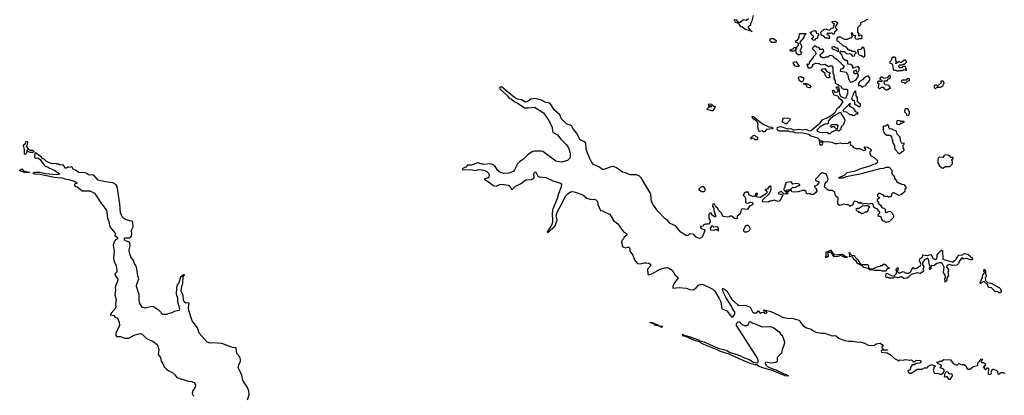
# Model space of a CAD drawing. Extents: x 2106670 to 2323771, y 35271 to 224896.
# Tile 407 of 419: x 2288239 to 2301086, y 188322 to 193230. Entities that reach past the tile are written whole.
import ezdxf

# ---------------------------------------------------------------- set-up
doc = ezdxf.new("R2010")
doc.units = 0

msp = doc.modelspace()

# ---------------------------------------------------------------- linework, layer by layer
at = {"layer": '0CON20XD'}
for points in [[(2297749, 193241), (2297720, 193220), (2297685, 193228), (2297645, 193198), (2297625, 193190), (2297610, 193200), (2297595, 193222), (2297565, 193230), (2297560, 193225), (2297575, 193198), (2297608, 193188), (2297645, 193142), (2297666, 193136), (2297710, 193105), (2297765, 193088), (2297780, 193090), (2297798, 193072), (2297780, 193090), (2297748, 193125), (2297748, 193142), (2297778, 193165), (2297780, 193185), (2297798, 193215), (2297812, 193285)], [(2299308, 193232), (2299285, 193230), (2299265, 193210), (2299217, 193193), (2299210, 193185), (2299208, 193162), (2299172, 193125), (2299170, 193065), (2299190, 193045), (2299182, 193038), (2299180, 193025), (2299195, 193020), (2299205, 193030), (2299218, 193028), (2299227, 193015), (2299225, 192980), (2299185, 192980), (2299175, 192972), (2299145, 192980), (2299140, 193005), (2299148, 193018), (2299122, 193022), (2299110, 193035), (2299105, 193060), (2299090, 193055), (2299100, 193005), (2299085, 192990), (2299065, 192988), (2299035, 192972), (2299005, 192972), (2298962, 192992), (2298955, 193000), (2298915, 193000), (2298900, 192985), (2298902, 192952), (2298918, 192948), (2298985, 192890), (2299015, 192880), (2299045, 192840), (2299055, 192840), (2299065, 192830), (2299085, 192830), (2299095, 192820), (2299127, 192817), (2299150, 192805), (2299148, 192792), (2299130, 192775), (2299128, 192752), (2299115, 192750), (2299088, 192778), (2299033, 192783), (2299005, 192810), (2298965, 192810), (2298955, 192820), (2298940, 192815), (2298940, 192795), (2298968, 192768), (2298980, 192725), (2299015, 192700), (2299025, 192700), (2299040, 192685), (2299042, 192652), (2299085, 192650), (2299110, 192625), (2299100, 192615), (2299105, 192600), (2299125, 192600), (2299132, 192608), (2299165, 192620), (2299178, 192618), (2299190, 192605), (2299190, 192565), (2299175, 192540), (2299162, 192542), (2299155, 192570), (2299120, 192555), (2299120, 192535), (2299145, 192522), (2299155, 192530), (2299168, 192528), (2299178, 192505), (2299177, 192485), (2299145, 192438), (2299095, 192412), (2299085, 192410), (2299077, 192417), (2299058, 192455), (2299050, 192505), (2299042, 192512), (2299038, 192528), (2299025, 192540), (2298950, 192555), (2298952, 192588), (2298978, 192592), (2298998, 192612), (2298998, 192628), (2298985, 192630), (2298915, 192700), (2298870, 192725), (2298860, 192735), (2298858, 192748), (2298842, 192758), (2298805, 192760), (2298785, 192740), (2298755, 192740), (2298735, 192730), (2298715, 192730), (2298705, 192740), (2298695, 192740), (2298680, 192765), (2298702, 192788), (2298720, 192795), (2298720, 192805), (2298730, 192815), (2298728, 192838), (2298715, 192850), (2298705, 192840), (2298685, 192840), (2298668, 192868), (2298635, 192870), (2298615, 192890), (2298580, 192855), (2298615, 192820), (2298630, 192785), (2298595, 192750), (2298592, 192735), (2298540, 192675), (2298538, 192652), (2298525, 192640), (2298515, 192650), (2298510, 192645), (2298525, 192600), (2298568, 192602), (2298590, 192625), (2298590, 192645), (2298625, 192660), (2298667, 192657), (2298695, 192640), (2298745, 192650), (2298795, 192620), (2298815, 192628), (2298837, 192627), (2298850, 192605), (2298850, 192525), (2298860, 192515), (2298862, 192492), (2298870, 192485), (2298860, 192475), (2298860, 192455), (2298880, 192435), (2298880, 192405), (2298892, 192392), (2298908, 192388), (2298922, 192372), (2298955, 192360), (2298970, 192330), (2298995, 192320), (2299035, 192320), (2299042, 192312), (2299042, 192265), (2299015, 192202), (2298972, 192212), (2298952, 192225), (2298940, 192255), (2298930, 192335), (2298918, 192348), (2298895, 192350), (2298890, 192345), (2298920, 192315), (2298909, 192281), (2298885, 192279), (2298865, 192302), (2298840, 192305), (2298848, 192268), (2298860, 192250), (2298913, 192233), (2298922, 192212), (2298955, 192188), (2298978, 192155), (2298926, 192084), (2298902, 192065), (2298873, 192015), (2298845, 191986)], [(2298795, 192980), (2298785, 192990), (2298755, 192990), (2298730, 193015), (2298702, 193022), (2298693, 193067), (2298735, 193108), (2298765, 193110), (2298775, 193100), (2298805, 193092), (2298833, 193117), (2298858, 193122), (2298860, 193155), (2298870, 193165), (2298840, 193195), (2298840, 193205), (2298885, 193212), (2298910, 193195), (2298910, 193185), (2298880, 193135), (2298882, 193122), (2298900, 193105), (2298900, 193095), (2298872, 193068), (2298865, 193040), (2298855, 193040), (2298835, 193058), (2298812, 193048), (2298775, 193050), (2298770, 193035), (2298798, 193028), (2298800, 193005), (2298810, 192995), (2298795, 192980)], [(2298105, 192930), (2298053, 192933), (2298034, 192944), (2298028, 192965), (2298045, 192982), (2298076, 192986), (2298108, 192958), (2298105, 192930)], [(2298425, 192770), (2298395, 192772), (2298375, 192790), (2298365, 192840), (2298345, 192820), (2298333, 192817), (2298295, 192820), (2298290, 192835), (2298338, 192852), (2298345, 192870), (2298360, 192865), (2298362, 192852), (2298378, 192852), (2298380, 192865), (2298400, 192895), (2298400, 192915), (2298385, 192930), (2298365, 192930), (2298360, 192955), (2298388, 192962), (2298410, 192995), (2298412, 193048), (2298495, 193050), (2298498, 193042), (2298470, 193015), (2298470, 192995), (2298420, 192935), (2298420, 192925), (2298437, 192907), (2298442, 192885), (2298440, 192865), (2298420, 192825), (2298440, 192795), (2298425, 192770)], [(2298605, 192960), (2298592, 192962), (2298570, 192985), (2298598, 193002), (2298598, 193018), (2298582, 193022), (2298572, 193032), (2298568, 193048), (2298550, 193065), (2298575, 193070), (2298585, 193080), (2298615, 193090), (2298630, 193075), (2298632, 193052), (2298660, 193045), (2298660, 193025), (2298648, 193012), (2298650, 192995), (2298638, 192982), (2298622, 192978), (2298605, 192960)], [(2298915, 192810), (2298898, 192828), (2298875, 192830), (2298850, 192845), (2298840, 192855), (2298840, 192875), (2298865, 192880), (2298892, 192862), (2298905, 192860), (2298920, 192845), (2298920, 192815), (2298915, 192810)], [(2299255, 192740), (2299268, 192755), (2299266, 192815), (2299256, 192856), (2299235, 192870), (2299208, 192842), (2299183, 192837), (2299172, 192828), (2299170, 192815), (2299178, 192808), (2299180, 192785), (2299192, 192772), (2299225, 192762), (2299255, 192740)], [(2299705, 192560), (2299715, 192568), (2299752, 192568), (2299775, 192580), (2299795, 192570), (2299808, 192572), (2299810, 192585), (2299800, 192595), (2299795, 192620), (2299765, 192620), (2299748, 192602), (2299725, 192600), (2299712, 192612), (2299710, 192625), (2299725, 192640), (2299755, 192640), (2299765, 192650), (2299785, 192650), (2299810, 192675), (2299810, 192685), (2299795, 192700), (2299778, 192702), (2299745, 192670), (2299725, 192670), (2299718, 192678), (2299705, 192680), (2299673, 192653), (2299670, 192665), (2299678, 192672), (2299680, 192685), (2299670, 192695), (2299670, 192725), (2299655, 192740), (2299635, 192740), (2299620, 192725), (2299610, 192695), (2299592, 192678), (2299590, 192665), (2299628, 192648), (2299630, 192595), (2299645, 192570), (2299675, 192570), (2299683, 192563), (2299705, 192560)], [(2298375, 192617), (2298361, 192621), (2298337, 192655), (2298332, 192665), (2298337, 192673), (2298365, 192682), (2298405, 192630), (2298405, 192620), (2298375, 192617)], [(2298805, 192470), (2298775, 192470), (2298762, 192482), (2298758, 192498), (2298750, 192505), (2298748, 192528), (2298700, 192565), (2298700, 192575), (2298712, 192588), (2298745, 192590), (2298772, 192552), (2298810, 192535), (2298808, 192522), (2298800, 192515), (2298800, 192495), (2298810, 192485), (2298805, 192470)], [(2298455, 192420), (2298435, 192420), (2298415, 192432), (2298400, 192475), (2298405, 192482), (2298428, 192488), (2298435, 192480), (2298458, 192478), (2298467, 192467), (2298468, 192445), (2298455, 192420)], [(2299235, 192350), (2299248, 192362), (2299279, 192371), (2299290, 192395), (2299318, 192422), (2299330, 192445), (2299330, 192465), (2299315, 192490), (2299295, 192490), (2299260, 192475), (2299238, 192442), (2299195, 192418), (2299188, 192405), (2299182, 192395), (2299185, 192370), (2299215, 192370), (2299220, 192355), (2299235, 192350)], [(2299555, 192310), (2299565, 192320), (2299575, 192320), (2299600, 192345), (2299578, 192368), (2299535, 192380), (2299523, 192393), (2299520, 192425), (2299525, 192430), (2299558, 192432), (2299568, 192442), (2299572, 192458), (2299588, 192462), (2299600, 192475), (2299595, 192500), (2299585, 192500), (2299558, 192472), (2299515, 192460), (2299495, 192480), (2299473, 192477), (2299460, 192465), (2299460, 192455), (2299472, 192442), (2299488, 192438), (2299488, 192422), (2299465, 192420), (2299455, 192430), (2299430, 192415), (2299432, 192402), (2299450, 192395), (2299440, 192345), (2299455, 192330), (2299468, 192332), (2299485, 192350), (2299505, 192350), (2299520, 192325), (2299555, 192310)], [(2299795, 192400), (2299822, 192428), (2299850, 192435), (2299848, 192458), (2299825, 192462), (2299805, 192440), (2299755, 192438), (2299742, 192428), (2299752, 192412), (2299775, 192410), (2299782, 192402), (2299795, 192400)], [(2298845, 191986), (2298788, 191952), (2298705, 191918), (2298677, 191873), (2298657, 191854), (2298576, 191785), (2298550, 191775), (2298535, 191776), (2298505, 191796), (2298455, 191786), (2298405, 191794), (2298336, 191786), (2298305, 191802), (2298265, 191799), (2298175, 191828), (2298145, 191826), (2298124, 191816), (2298118, 191805), (2298121, 191791), (2298147, 191777), (2298265, 191779), (2298295, 191764), (2298325, 191770), (2298355, 191758), (2298405, 191751), (2298446, 191754), (2298535, 191734), (2298563, 191713), (2298648, 191688), (2298670, 191665), (2298673, 191605), (2298695, 191592), (2298710, 191595), (2298720, 191615), (2298708, 191628), (2298692, 191632), (2298690, 191645), (2298695, 191650), (2298732, 191632), (2298775, 191637), (2298835, 191630), (2298875, 191612), (2298905, 191610), (2298945, 191622), (2298975, 191612), (2299015, 191617), (2299035, 191610), (2299058, 191622), (2299060, 191635), (2299085, 191636), (2299070, 191615), (2299085, 191592), (2299103, 191583), (2299118, 191558), (2299148, 191548), (2299195, 191548), (2299252, 191522), (2299267, 191523), (2299278, 191532), (2299258, 191565), (2299261, 191569), (2299299, 191565), (2299331, 191545), (2299352, 191525), (2299350, 191515), (2299330, 191505), (2299330, 191475), (2299340, 191465), (2299340, 191455), (2299389, 191429), (2299430, 191385), (2299430, 191365), (2299412, 191345), (2299367, 191333), (2299332, 191315), (2299223, 191287), (2299125, 191246), (2299031, 191229), (2298995, 191196), (2298922, 191162), (2298985, 191164), (2299012, 191178), (2299065, 191190), (2299225, 191221), (2299468, 191285), (2299512, 191288), (2299550, 191305), (2299585, 191302), (2299618, 191265), (2299620, 191215), (2299640, 191195), (2299652, 191172), (2299652, 191155), (2299680, 191125), (2299680, 191115), (2299725, 191090), (2299735, 191090), (2299745, 191080), (2299775, 191078), (2299800, 191045), (2299800, 191025), (2299790, 191015), (2299788, 190985), (2299773, 190967), (2299738, 190942), (2299715, 190933), (2299635, 190970), (2299620, 190955), (2299609, 190921), (2299585, 190910), (2299572, 190912), (2299565, 190920), (2299525, 190920), (2299505, 190940), (2299495, 190940), (2299465, 190960), (2299445, 190960), (2299432, 190948), (2299430, 190925), (2299445, 190910), (2299460, 190905), (2299428, 190875), (2299428, 190865), (2299450, 190845), (2299442, 190832), (2299472, 190805), (2299492, 190772), (2299517, 190767), (2299530, 190755), (2299530, 190725), (2299542, 190712), (2299557, 190713), (2299585, 190728), (2299600, 190725), (2299628, 190698), (2299630, 190685), (2299640, 190675), (2299640, 190645), (2299628, 190632), (2299587, 190593), (2299545, 190582), (2299517, 190597), (2299495, 190600), (2299478, 190648), (2299465, 190660), (2299445, 190660), (2299440, 190685), (2299460, 190705), (2299460, 190715), (2299442, 190732), (2299440, 190745), (2299425, 190760), (2299405, 190762), (2299382, 190782), (2299377, 190817), (2299367, 190827), (2299315, 190818), (2299285, 190828), (2299235, 190820), (2299215, 190840), (2299205, 190840), (2299195, 190830), (2299168, 190848), (2299135, 190860), (2299112, 190835), (2299110, 190805), (2299085, 190800), (2299075, 190790), (2299055, 190810), (2299025, 190810), (2298995, 190821), (2298935, 190800), (2298918, 190815), (2298913, 190835), (2298917, 190897), (2298885, 190930), (2298875, 190970), (2298845, 191000), (2298795, 191000), (2298775, 191010), (2298742, 191045), (2298750, 191090), (2298765, 191110), (2298778, 191122), (2298788, 191145), (2298768, 191205), (2298755, 191218), (2298715, 191230), (2298702, 191228), (2298622, 191145), (2298622, 191135), (2298634, 191124), (2298660, 191115), (2298670, 191105), (2298645, 191068), (2298610, 191055), (2298610, 191045), (2298630, 191025), (2298640, 190995), (2298626, 190974), (2298595, 190948), (2298568, 190948), (2298545, 190958), (2298525, 190952), (2298505, 190960), (2298500, 190985), (2298485, 190998), (2298454, 190996), (2298395, 190979), (2298355, 190977), (2298315, 190980), (2298308, 190998), (2298285, 191000), (2298265, 190980), (2298240, 190980), (2298240, 190995), (2298253, 191007), (2298282, 191008), (2298305, 191020), (2298325, 191040), (2298355, 191037), (2298405, 191062), (2298417, 191063), (2298420, 191075), (2298396, 191086), (2298375, 191089), (2298325, 191080), (2298305, 191110), (2298238, 191102), (2298230, 191095), (2298230, 191075), (2298222, 191065), (2298222, 191038), (2298210, 191025), (2298210, 191005), (2298232, 190982), (2298240, 190980), (2298242, 190972), (2298258, 190968), (2298260, 190955), (2298215, 190950), (2298177, 190987), (2298152, 190978), (2298138, 190965), (2298140, 190955), (2298185, 190950), (2298198, 190935), (2298156, 190865), (2298135, 190856), (2298085, 190870), (2298045, 190858), (2298025, 190858), (2298003, 190847), (2297930, 190850), (2297937, 190875), (2298016, 190954), (2298040, 190995), (2298043, 191025), (2298038, 191058), (2298012, 191045), (2297995, 191020), (2297960, 191005), (2297978, 190998), (2297987, 190987), (2297986, 190964), (2297905, 190908), (2297865, 190913), (2297840, 190925), (2297868, 190952), (2297865, 190960), (2297845, 190960), (2297830, 190925), (2297805, 190918), (2297752, 190942), (2297747, 190977), (2297713, 190977), (2297692, 190958), (2297682, 190948), (2297680, 190935), (2297700, 190915), (2297710, 190895), (2297710, 190845), (2297720, 190835), (2297735, 190832), (2297776, 190846), (2297795, 190840), (2297808, 190825), (2297790, 190805), (2297760, 190795), (2297735, 190750), (2297665, 190760), (2297653, 190747), (2297640, 190695), (2297615, 190670), (2297602, 190668), (2297600, 190635), (2297595, 190630), (2297565, 190632), (2297525, 190662), (2297505, 190662), (2297496, 190654), (2297475, 190651), (2297425, 190657), (2297415, 190663), (2297399, 190699), (2297362, 190735), (2297345, 190766), (2297322, 190785), (2297305, 190818), (2297285, 190822), (2297278, 190788), (2297297, 190767), (2297296, 190736), (2297310, 190705), (2297307, 190687), (2297322, 190665), (2297315, 190652), (2297303, 190653), (2297272, 190682), (2297265, 190700), (2297245, 190700), (2297230, 190685), (2297230, 190635), (2297250, 190605), (2297250, 190585), (2297225, 190560), (2297185, 190560), (2297178, 190552), (2297162, 190548), (2297158, 190532), (2297122, 190528), (2297120, 190515), (2297132, 190502), (2297168, 190488), (2297180, 190475), (2297145, 190388), (2297115, 190371), (2297095, 190374), (2297065, 190390), (2297035, 190423), (2296995, 190433), (2296975, 190428), (2296955, 190410), (2296930, 190410), (2296865, 190454), (2296797, 190537), (2296725, 190567), (2296687, 190617), (2296655, 190633), (2296565, 190726), (2296508, 190805), (2296484, 190854), (2296476, 190945), (2296467, 190967), (2296349, 191165), (2296327, 191187), (2296285, 191202), (2296205, 191203), (2296145, 191230), (2296105, 191236), (2296026, 191296), (2295987, 191313), (2295938, 191302), (2295865, 191272), (2295845, 191273), (2295795, 191308), (2295725, 191339), (2295704, 191365), (2295674, 191424), (2295629, 191535), (2295628, 191618), (2295614, 191634), (2295565, 191650), (2295551, 191661), (2295502, 191752), (2295456, 191806), (2295443, 191845), (2295375, 191867), (2295310, 191935), (2295286, 191986), (2295215, 192048), (2295160, 192135), (2295144, 192144), (2295105, 192146), (2295049, 192179), (2294962, 192202), (2294908, 192192), (2294859, 192155), (2294835, 192152), (2294791, 192181), (2294733, 192193), (2294695, 192215), (2294525, 192351), (2294500, 192345), (2294502, 192325), (2294603, 192233), (2294625, 192206), (2294655, 192193), (2294691, 192161), (2294742, 192135), (2294825, 192077), (2294874, 192076), (2294955, 192089), (2295075, 192014), (2295135, 191924), (2295188, 191825), (2295192, 191775), (2295200, 191755), (2295257, 191725), (2295298, 191668), (2295375, 191596), (2295401, 191555), (2295420, 191485), (2295422, 191448), (2295415, 191422), (2295388, 191392), (2295305, 191368), (2295235, 191380), (2295065, 191508), (2295045, 191514), (2294959, 191511), (2294934, 191506), (2294878, 191472), (2294814, 191406), (2294764, 191376), (2294733, 191347), (2294695, 191268), (2294678, 191245), (2294620, 191225), (2294555, 191221), (2294505, 191237), (2294479, 191259), (2294433, 191323), (2294409, 191339), (2294385, 191346), (2294285, 191339), (2294215, 191361), (2294131, 191329), (2294082, 191328), (2294058, 191302), (2294025, 191290), (2294012, 191275), (2294015, 191270), (2294125, 191273), (2294185, 191260), (2294235, 191271), (2294295, 191264), (2294332, 191245), (2294354, 191225), (2294363, 191195), (2294362, 191175), (2294352, 191165), (2294300, 191145), (2294364, 191105), (2294415, 191064), (2294455, 191056), (2294485, 191066), (2294505, 191076), (2294531, 191079), (2294615, 191068), (2294633, 191055), (2294655, 191017), (2294665, 191013), (2294710, 191055), (2294773, 191087), (2294845, 191139), (2294915, 191141), (2294942, 191155), (2294953, 191167), (2294947, 191215), (2294954, 191235), (2294965, 191242), (2294975, 191238), (2294994, 191194), (2295015, 191177), (2295105, 191170), (2295195, 191124), (2295294, 191094), (2295307, 191075), (2295303, 191045), (2295269, 190955), (2295254, 190895), (2295196, 190755), (2295188, 190705), (2295189, 190595), (2295181, 190555), (2295120, 190455), (2295125, 190450), (2295145, 190457), (2295181, 190499), (2295205, 190512)], [(2298545, 192338), (2298515, 192350), (2298510, 192365), (2298488, 192388), (2298472, 192382), (2298472, 192398), (2298507, 192397), (2298550, 192375), (2298560, 192355), (2298555, 192340), (2298545, 192338)], [(2300185, 192330), (2300215, 192350), (2300255, 192348), (2300270, 192355), (2300288, 192372), (2300292, 192388), (2300300, 192395), (2300295, 192418), (2300285, 192427), (2300260, 192425), (2300258, 192402), (2300215, 192360), (2300200, 192375), (2300184, 192376), (2300172, 192365), (2300170, 192345), (2300185, 192330)], [(2299195, 192090), (2299210, 192105), (2299208, 192125), (2299170, 192155), (2299170, 192215), (2299153, 192233), (2299150, 192295), (2299145, 192300), (2299114, 192266), (2299112, 192248), (2299097, 192215), (2299098, 192188), (2299105, 192180), (2299128, 192178), (2299131, 192131), (2299195, 192090)], [(2297265, 192038), (2297208, 192055), (2297212, 192068), (2297232, 192088), (2297270, 192095), (2297265, 192100), (2297232, 192102), (2297230, 192125), (2297235, 192130), (2297265, 192128), (2297292, 192102), (2297305, 192100), (2297312, 192085), (2297285, 192039), (2297265, 192038)], [(2299105, 191980), (2299135, 191982), (2299155, 192000), (2299175, 192000), (2299180, 192015), (2299152, 192022), (2299142, 192032), (2299140, 192045), (2299113, 192073), (2299070, 192095), (2299070, 192115), (2299080, 192125), (2299075, 192140), (2298980, 192045), (2298992, 192032), (2299027, 192027), (2299065, 191990), (2299095, 191990), (2299105, 191980)], [(2297955, 191760), (2297944, 191764), (2297935, 191778), (2297895, 191768), (2297883, 191773), (2297870, 191835), (2297876, 191864), (2297871, 191885), (2297849, 191909), (2297805, 191940), (2297796, 191955), (2297798, 191965), (2297815, 191964), (2297930, 191870), (2298012, 191832), (2298047, 191827), (2298066, 191816), (2298058, 191802), (2297982, 191795), (2297955, 191760)], [(2298235, 191867), (2298188, 191895), (2298203, 191947), (2298272, 191942), (2298290, 191935), (2298288, 191915), (2298245, 191870), (2298235, 191867)], [(2298815, 191742), (2298836, 191764), (2298895, 191790), (2298925, 191778), (2298935, 191782), (2298957, 191805), (2298960, 191835), (2298992, 191865), (2299010, 191915), (2299000, 191925), (2299000, 191945), (2298960, 191995), (2298958, 192018), (2298935, 192012), (2298867, 191973), (2298815, 191934), (2298788, 191905), (2298790, 191875), (2298780, 191865), (2298755, 191870), (2298735, 191862), (2298685, 191830), (2298640, 191785), (2298644, 191774), (2298692, 191755), (2298775, 191760), (2298790, 191745), (2298815, 191742)], [(2299835, 191980), (2299850, 192005), (2299850, 192025), (2299826, 192066), (2299803, 192067), (2299790, 192055), (2299782, 192025), (2299808, 191998), (2299812, 191982), (2299835, 191980)], [(2298905, 191800), (2298892, 191802), (2298865, 191830), (2298845, 191830), (2298833, 191823), (2298820, 191835), (2298822, 191848), (2298835, 191860), (2298905, 191860), (2298920, 191845), (2298910, 191835), (2298905, 191800)], [(2299725, 191480), (2299752, 191508), (2299765, 191510), (2299780, 191525), (2299780, 191535), (2299770, 191545), (2299762, 191585), (2299780, 191605), (2299780, 191615), (2299755, 191610), (2299745, 191620), (2299732, 191645), (2299727, 191697), (2299690, 191735), (2299678, 191768), (2299668, 191778), (2299655, 191780), (2299625, 191800), (2299592, 191802), (2299580, 191815), (2299580, 191835), (2299565, 191860), (2299552, 191858), (2299545, 191840), (2299512, 191838), (2299500, 191825), (2299510, 191815), (2299502, 191785), (2299522, 191745), (2299555, 191722), (2299595, 191720), (2299615, 191700), (2299620, 191665), (2299630, 191655), (2299628, 191628), (2299652, 191585), (2299652, 191555), (2299660, 191535), (2299712, 191482), (2299725, 191480)], [(2299715, 191862), (2299735, 191880), (2299755, 191880), (2299762, 191888), (2299778, 191892), (2299778, 191898), (2299735, 191900), (2299725, 191910), (2299705, 191912), (2299685, 191908), (2299680, 191875), (2299693, 191863), (2299715, 191862)], [(2297855, 191662), (2297835, 191662), (2297817, 191677), (2297795, 191680), (2297785, 191670), (2297780, 191685), (2297805, 191712), (2297825, 191720), (2297842, 191702), (2297855, 191700), (2297865, 191690), (2297867, 191673), (2297855, 191662)], [(2288305, 191468), (2288302, 191472), (2288301, 191535), (2288287, 191585), (2288290, 191595), (2288311, 191609), (2288325, 191642), (2288335, 191640), (2288341, 191625), (2288329, 191575), (2288350, 191540), (2288375, 191527), (2288405, 191524), (2288428, 191502), (2288406, 191494), (2288374, 191494), (2288342, 191512), (2288335, 191528), (2288329, 191485), (2288315, 191474), (2288305, 191468)], [(2291213, 188265), (2291231, 188335), (2291229, 188375), (2291213, 188423), (2291152, 188518), (2291138, 188585), (2291091, 188685), (2291101, 188735), (2291118, 188765), (2291122, 188788), (2291112, 188825), (2291070, 188870), (2291063, 188943), (2291017, 188947), (2290878, 188998), (2290765, 189006), (2290725, 189002), (2290686, 189016), (2290580, 189135), (2290558, 189205), (2290489, 189295), (2290445, 189430), (2290442, 189465), (2290450, 189525), (2290435, 189531), (2290405, 189528), (2290383, 189543), (2290375, 189565), (2290371, 189625), (2290347, 189685), (2290353, 189747), (2290366, 189785), (2290371, 189869), (2290389, 189895), (2290385, 189902), (2290336, 189865), (2290317, 189793), (2290295, 189765), (2290283, 189725), (2290281, 189645), (2290299, 189595), (2290300, 189545), (2290323, 189457), (2290318, 189432), (2290254, 189416), (2290225, 189399), (2290187, 189393), (2290155, 189377), (2290105, 189376), (2290061, 189425), (2289985, 189478), (2289965, 189481), (2289875, 189459), (2289835, 189472), (2289802, 189532), (2289798, 189575), (2289798, 189635), (2289762, 189745), (2289767, 189775), (2289794, 189845), (2289781, 189885), (2289768, 189975), (2289758, 190008), (2289735, 190045), (2289724, 190085), (2289691, 190131), (2289677, 190165), (2289669, 190225), (2289679, 190275), (2289678, 190315), (2289665, 190328), (2289615, 190342), (2289604, 190365), (2289615, 190379), (2289669, 190381), (2289695, 190395), (2289701, 190425), (2289698, 190482), (2289721, 190525), (2289715, 190580), (2289706, 190596), (2289671, 190601), (2289610, 190625), (2289585, 190643), (2289565, 190676), (2289555, 190705), (2289546, 190826), (2289509, 191051), (2289494, 191075), (2289455, 191099), (2289355, 191111), (2289264, 191135), (2289205, 191199), (2289185, 191203), (2289145, 191198), (2289105, 191224), (2289085, 191229), (2289005, 191232), (2288975, 191258), (2288938, 191275), (2288925, 191302), (2288915, 191308), (2288885, 191300), (2288865, 191308), (2288848, 191292), (2288835, 191290), (2288805, 191332), (2288765, 191328), (2288745, 191340), (2288725, 191340), (2288715, 191350), (2288665, 191348), (2288615, 191363), (2288585, 191380), (2288564, 191405), (2288538, 191418), (2288524, 191435), (2288445, 191492), (2288438, 191485), (2288432, 191445), (2288433, 191433), (2288445, 191420), (2288476, 191426), (2288508, 191405), (2288522, 191375), (2288558, 191328), (2288585, 191311), (2288610, 191305), (2288629, 191289), (2288694, 191264), (2288758, 191215), (2288752, 191208), (2288715, 191204), (2288578, 191218), (2288502, 191232), (2288445, 191232), (2288410, 191225), (2288430, 191215), (2288505, 191210), (2288695, 191174), (2288793, 191163), (2288825, 191149), (2288875, 191143), (2288955, 191119), (2288988, 191095), (2288962, 191085), (2288953, 191075), (2288955, 191063), (2288971, 191051), (2288995, 191044), (2289054, 190995), (2289155, 190995), (2289214, 190964), (2289306, 190826), (2289334, 190794), (2289370, 190735), (2289386, 190635), (2289403, 190595), (2289414, 190525), (2289481, 190445), (2289486, 190435), (2289482, 190412), (2289516, 190385), (2289514, 190365), (2289490, 190350), (2289476, 190335), (2289460, 190285), (2289472, 190205), (2289463, 190115), (2289473, 190065), (2289497, 190017), (2289508, 189955), (2289505, 189930), (2289479, 189905), (2289479, 189895), (2289518, 189838), (2289521, 189825), (2289484, 189735), (2289491, 189695), (2289482, 189635), (2289499, 189575), (2289491, 189515), (2289493, 189475), (2289481, 189449), (2289431, 189395), (2289420, 189375), (2289465, 189366), (2289485, 189344), (2289515, 189329), (2289535, 189280), (2289541, 189235), (2289494, 189135), (2289493, 189103), (2289502, 189092), (2289555, 189089), (2289605, 189070), (2289665, 189069), (2289733, 189107), (2289796, 189126), (2289815, 189129), (2289835, 189122), (2289899, 189059), (2289975, 189028), (2290031, 188985), (2290042, 188965), (2290054, 188916), (2290044, 188855), (2290077, 188815), (2290085, 188770), (2290108, 188738), (2290122, 188695), (2290154, 188665), (2290183, 188643), (2290237, 188617), (2290265, 188591), (2290287, 188557), (2290435, 188508), (2290485, 188501), (2290515, 188489), (2290525, 188478), (2290531, 188455), (2290529, 188431), (2290520, 188410), (2290497, 188385), (2290490, 188345), (2290505, 188313)], [(2300285, 191290), (2300315, 191310), (2300375, 191312), (2300410, 191345), (2300410, 191385), (2300402, 191392), (2300400, 191405), (2300418, 191412), (2300420, 191425), (2300415, 191430), (2300385, 191430), (2300375, 191450), (2300362, 191452), (2300355, 191460), (2300325, 191462), (2300300, 191455), (2300285, 191430), (2300238, 191432), (2300225, 191420), (2300218, 191405), (2300220, 191355), (2300241, 191321), (2300270, 191295), (2300285, 191290)], [(2288365, 191234), (2288303, 191235), (2288239, 191255), (2288241, 191265), (2288265, 191282), (2288287, 191257), (2288365, 191234)], [(2297165, 190980), (2297135, 190980), (2297103, 191003), (2297110, 191025), (2297135, 191050), (2297155, 191050), (2297180, 191025), (2297180, 190995), (2297165, 190980)], [(2295205, 190512), (2295224, 190535), (2295251, 190615), (2295239, 190665), (2295250, 190715), (2295331, 190859), (2295362, 190925), (2295395, 190959), (2295425, 190979), (2295455, 190984), (2295485, 190978), (2295585, 190941), (2295638, 190898), (2295695, 190881), (2295735, 190883), (2295755, 190877), (2295776, 190855), (2295783, 190815), (2295818, 190738), (2295845, 190732), (2295881, 190711), (2295941, 190691), (2295988, 190608), (2296045, 190561), (2296118, 190458), (2296155, 190436), (2296162, 190425), (2296163, 190415), (2296123, 190385), (2296116, 190365), (2296096, 190345), (2296092, 190325), (2296101, 190295), (2296100, 190275), (2296110, 190260), (2296145, 190250), (2296175, 190258), (2296185, 190258), (2296198, 190245), (2296202, 190205), (2296241, 190155), (2296262, 190092), (2296293, 190053), (2296305, 190044), (2296335, 190041), (2296386, 190054), (2296415, 190054), (2296448, 190048), (2296470, 190035), (2296469, 190015), (2296431, 189969), (2296437, 189905), (2296445, 189897), (2296495, 189914), (2296595, 189971), (2296675, 189992), (2296705, 189989), (2296756, 189955), (2296791, 189891), (2296825, 189866), (2296829, 189855), (2296772, 189778), (2296760, 189745), (2296763, 189723), (2296845, 189730), (2296935, 189721), (2296983, 189703), (2297025, 189701), (2297064, 189726), (2297095, 189761), (2297135, 189774), (2297155, 189772), (2297285, 189707), (2297307, 189685), (2297367, 189585), (2297388, 189545), (2297402, 189451), (2297465, 189424), (2297525, 189346), (2297545, 189348), (2297561, 189369), (2297571, 189389), (2297572, 189412), (2297544, 189445), (2297527, 189487), (2297456, 189595), (2297413, 189685), (2297410, 189715), (2297415, 189720), (2297465, 189686), (2297532, 189572), (2297605, 189507), (2297625, 189494), (2297705, 189499), (2297768, 189475), (2297802, 189412), (2297815, 189400), (2297855, 189400), (2297875, 189428), (2297905, 189390), (2297920, 189405), (2297935, 189410), (2297948, 189408), (2297963, 189393), (2297976, 189394), (2297990, 189405), (2297975, 189420), (2297952, 189422), (2297950, 189435), (2297955, 189440), (2298039, 189419), (2298145, 189370), (2298194, 189344), (2298249, 189329), (2298334, 189324), (2298404, 189304), (2298420, 189290), (2298458, 189235), (2298506, 189206), (2298568, 189185), (2298588, 189168), (2298628, 189148), (2298695, 189133), (2298745, 189136), (2298841, 189101), (2298875, 189102), (2298897, 189095), (2298925, 189070), (2298965, 189050), (2299005, 189038), (2299055, 189028), (2299105, 189029), (2299185, 189016), (2299205, 189019), (2299260, 189005), (2299317, 188973), (2299393, 188977), (2299415, 188996), (2299465, 189002), (2299510, 188975), (2299490, 188955), (2299493, 188933), (2299515, 188920), (2299560, 188915), (2299560, 188910), (2299505, 188912), (2299483, 188907), (2299478, 188895), (2299482, 188885), (2299557, 188877), (2299610, 188845), (2299652, 188802), (2299688, 188788), (2299705, 188770), (2299725, 188788), (2299765, 188782), (2299795, 188790), (2299855, 188782), (2299877, 188787), (2299890, 188775), (2299895, 188760), (2299915, 188760), (2299930, 188775), (2299935, 188780), (2299990, 188775), (2299998, 188765), (2299995, 188750), (2299985, 188743), (2299935, 188740), (2299915, 188722), (2299885, 188720), (2299863, 188687), (2299858, 188655), (2299845, 188648), (2299835, 188650), (2299828, 188642), (2299835, 188620), (2299845, 188613), (2299875, 188612), (2299950, 188665), (2300015, 188662), (2300045, 188680), (2300075, 188680), (2300088, 188692), (2300092, 188705), (2300135, 188723), (2300190, 188705), (2300172, 188688), (2300157, 188645), (2300175, 188612), (2300185, 188608), (2300215, 188612), (2300245, 188597), (2300265, 188600), (2300290, 188615), (2300300, 188635), (2300300, 188655), (2300288, 188668), (2300251, 188681), (2300248, 188685), (2300267, 188703), (2300262, 188715), (2300247, 188727), (2300223, 188733), (2300200, 188755), (2300232, 188758), (2300245, 188770), (2300265, 188770), (2300295, 188792), (2300385, 188788), (2300420, 188740), (2300455, 188722), (2300475, 188720), (2300495, 188738), (2300535, 188722), (2300555, 188728), (2300585, 188708), (2300598, 188675), (2300615, 188663), (2300635, 188662), (2300685, 188700), (2300735, 188710), (2300740, 188715), (2300740, 188745), (2300768, 188772), (2300770, 188785), (2300785, 188800), (2300796, 188796), (2300800, 188785), (2300780, 188765), (2300795, 188750), (2300815, 188750), (2300842, 188732), (2300838, 188715), (2300810, 188685), (2300825, 188680), (2300835, 188660), (2300845, 188660), (2300865, 188680), (2300878, 188678), (2300874, 188604), (2300885, 188594), (2300915, 188602), (2300920, 188615), (2300913, 188627), (2300935, 188670), (2300995, 188642), (2301005, 188600), (2301028, 188602), (2301035, 188620), (2301065, 188622), (2301095, 188612)], [(2299228, 190698), (2299245, 190702), (2299275, 190720), (2299295, 190720), (2299310, 190735), (2299320, 190775), (2299330, 190785), (2299325, 190790), (2299305, 190798), (2299265, 190798), (2299238, 190792), (2299185, 190760), (2299175, 190767), (2299150, 190755), (2299152, 190742), (2299162, 190732), (2299178, 190728), (2299182, 190712), (2299195, 190720), (2299228, 190698)], [(2297355, 190470), (2297359, 190505), (2297345, 190522), (2297295, 190520), (2297285, 190530), (2297265, 190530), (2297250, 190505), (2297253, 190483), (2297305, 190482), (2297315, 190490), (2297335, 190490), (2297355, 190470)], [(2297725, 190460), (2297760, 190475), (2297768, 190495), (2297767, 190517), (2297745, 190540), (2297725, 190539), (2297705, 190526), (2297684, 190485), (2297685, 190470), (2297695, 190460), (2297725, 190460)], [(2299035, 190123), (2299005, 190124), (2298955, 190150), (2298915, 190134), (2298865, 190133), (2298825, 190190), (2298805, 190190), (2298788, 190182), (2298780, 190165), (2298787, 190153), (2298786, 190134), (2298765, 190123), (2298750, 190125), (2298763, 190137), (2298760, 190195), (2298782, 190198), (2298815, 190220), (2298825, 190220), (2298832, 190202), (2298868, 190158), (2298975, 190168), (2299015, 190138), (2299030, 190135), (2299035, 190123)], [(2299535, 189943), (2299494, 189944), (2299465, 189954), (2299395, 189951), (2299355, 189960), (2299335, 189958), (2299310, 189980), (2299255, 189993), (2299228, 190018), (2299200, 190025), (2299188, 190038), (2299175, 190042), (2299154, 190074), (2299123, 190095), (2299108, 190128), (2299060, 190135), (2299070, 190155), (2299063, 190187), (2299070, 190185), (2299070, 190170), (2299078, 190168), (2299092, 190152), (2299125, 190150), (2299138, 190138), (2299140, 190125), (2299173, 190093), (2299200, 190050), (2299222, 190032), (2299305, 190030), (2299317, 189987), (2299328, 189978), (2299375, 189976), (2299413, 189995), (2299462, 190008), (2299475, 190020), (2299495, 190020), (2299515, 190040), (2299522, 190032), (2299535, 190030), (2299572, 189992), (2299590, 189985), (2299550, 189970), (2299545, 189950), (2299535, 189943)], [(2300315, 189800), (2300312, 189845), (2300320, 189865), (2300313, 189893), (2300294, 189926), (2300303, 189995), (2300281, 190041), (2300265, 190054), (2300236, 190054), (2300206, 190044), (2300165, 190013), (2300142, 190018), (2300128, 190002), (2300127, 189973), (2300113, 189963), (2300110, 189985), (2300120, 190005), (2300108, 190028), (2300096, 190096), (2300085, 190112), (2300047, 190093), (2300018, 190055), (2300018, 190028), (2300036, 190005), (2300028, 189975), (2300030, 189945), (2300010, 189925), (2299987, 189913), (2299955, 189921), (2299935, 189919), (2299871, 189899), (2299836, 189864), (2299816, 189854), (2299775, 189850), (2299745, 189872), (2299695, 189858), (2299655, 189870), (2299635, 189854), (2299585, 189852), (2299575, 189860), (2299545, 189862), (2299540, 189885), (2299545, 189910), (2299552, 189918), (2299615, 189887), (2299648, 189882), (2299680, 189915), (2299683, 189943), (2299672, 189965), (2299695, 189990), (2299700, 189965), (2299692, 189958), (2299690, 189945), (2299715, 189920), (2299765, 189938), (2299805, 189916), (2299835, 189918), (2299862, 189935), (2299878, 189965), (2299895, 189990), (2299915, 189978), (2299935, 189977), (2299991, 190019), (2300000, 190035), (2299981, 190075), (2299983, 190105), (2300022, 190135), (2300025, 190158), (2300085, 190148), (2300125, 190160), (2300147, 190137), (2300150, 190115), (2300185, 190098), (2300205, 190110), (2300212, 190125), (2300212, 190155), (2300232, 190185), (2300265, 190220), (2300275, 190220), (2300280, 190205), (2300282, 190102), (2300405, 190066), (2300415, 190067), (2300444, 190086), (2300464, 190106), (2300475, 190137), (2300495, 190152), (2300535, 190156), (2300565, 190173), (2300610, 190165), (2300672, 190115), (2300666, 190094), (2300645, 190094), (2300595, 190109), (2300555, 190103), (2300545, 190112), (2300527, 190113), (2300498, 190072), (2300490, 190045), (2300465, 190024), (2300415, 190020), (2300365, 190030), (2300341, 190019), (2300333, 190005), (2300335, 189990), (2300360, 189965), (2300360, 189945), (2300350, 189935), (2300356, 189886), (2300338, 189852), (2300335, 189830), (2300315, 189800)], [(2301015, 189660), (2300995, 189680), (2300973, 189673), (2300917, 189727), (2300885, 189730), (2300875, 189740), (2300865, 189770), (2300825, 189810), (2300792, 189798), (2300775, 189780), (2300772, 189802), (2300802, 189855), (2300804, 189896), (2300830, 189925), (2300820, 189945), (2300825, 189970), (2300840, 189945), (2300840, 189915), (2300850, 189885), (2300847, 189865), (2300838, 189855), (2300842, 189822), (2300868, 189798), (2300915, 189786), (2301025, 189725), (2301036, 189715), (2301046, 189685), (2301035, 189662), (2301015, 189660)], [(2296605, 189212), (2296578, 189228), (2296535, 189235), (2296520, 189250), (2296462, 189275), (2296492, 189275), (2296519, 189259), (2296564, 189245), (2296581, 189231), (2296619, 189225), (2296625, 189212), (2296605, 189212)], [(2298265, 188574), (2298225, 188575), (2298072, 188642), (2297935, 188680), (2297881, 188701), (2297855, 188722), (2297835, 188722), (2297785, 188735), (2297625, 188799), (2297498, 188858), (2297382, 188895), (2297338, 188918), (2297165, 188987), (2297131, 189005), (2297113, 189023), (2297055, 189033), (2296925, 189091), (2296902, 189095), (2296884, 189115), (2296894, 189116), (2296925, 189101), (2296945, 189101), (2296987, 189087), (2297094, 189045), (2297108, 189028), (2297135, 189028), (2297169, 189019), (2297350, 188940), (2297423, 188923), (2297466, 188906), (2297510, 188880), (2297555, 188870), (2297645, 188837), (2297675, 188819), (2297766, 188786), (2297815, 188754), (2297865, 188745), (2297880, 188765), (2297865, 188809), (2297593, 189233), (2297593, 189257), (2297600, 189275), (2297615, 189283), (2297631, 189281), (2297665, 189249), (2297694, 189234), (2297725, 189234), (2297745, 189244), (2297755, 189280), (2297765, 189288), (2297804, 189264), (2297836, 189256), (2297925, 189216), (2298035, 189220), (2298080, 189205), (2298150, 189150), (2298164, 189125), (2298188, 189108), (2298214, 189034), (2298219, 189005), (2298186, 188915), (2298178, 188872), (2298124, 188816), (2298123, 188765), (2298105, 188750), (2298045, 188744), (2297974, 188756), (2297966, 188745), (2297967, 188735), (2297977, 188715), (2298001, 188695), (2298074, 188664), (2298095, 188661), (2298212, 188602), (2298242, 188595), (2298270, 188575), (2298265, 188574)], [(2300375, 188528), (2300365, 188530), (2300337, 188567), (2300315, 188560), (2300308, 188568), (2300313, 188607), (2300328, 188632), (2300345, 188630), (2300365, 188602), (2300395, 188607), (2300408, 188595), (2300407, 188575), (2300375, 188528)]]:
    msp.add_lwpolyline(points, dxfattribs=at)

doc.saveas('drawing.dxf')
